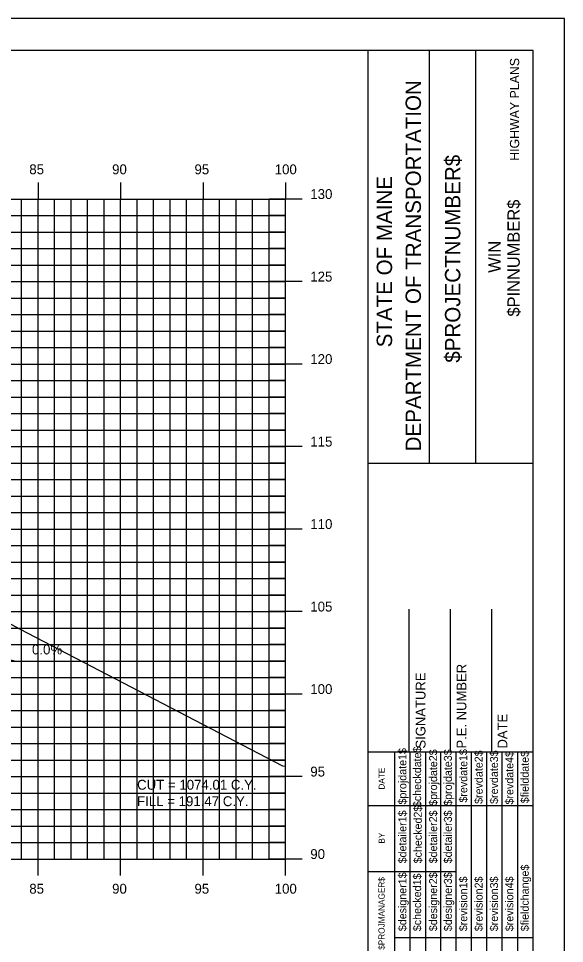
# Model space of a CAD drawing. Extents: x 850598 to 870284, y 366541 to 366651.
# Drawn here: x 852952.3 to 852985.4, y 366595.1 to 366651.2 of the extents above; entities that cross this region are included whole.
import ezdxf

# ---------------------------------------------------------------- set-up
doc = ezdxf.new("R2010")
doc.units = 0
for name, color, linetype in [('ANNOTATION', 7, 'Continuous'), ('BORDER', 7, 'Continuous'), ('D_Roadway_Centerline', 7, 'Continuous'), ('D_Text_Standard', 7, 'Continuous'), ('H_V ANNOTATION', 7, 'Continuous'), ('HIGHWAY_TITLE', 7, 'Continuous'), ('MAJOR', 7, 'Continuous'), ('MINOR', 7, 'Continuous'), ('PLOT BOUNDARY', 7, 'Continuous'), ('S_Roadway_Centerline', 7, 'Continuous')]:
    doc.layers.add(name, color=color, linetype=linetype)

msp = doc.modelspace()

# ---------------------------------------------------------------- linework, layer by layer
at = {"layer": 'BORDER'}
for p, q in [((852983.463, 366649.225), (852823.463, 366649.225)), ((852973.463, 366544.225), (852973.463, 366649.225)), ((852977.191, 366624.222), (852977.191, 366649.222)), ((852979.986, 366624.222), (852979.986, 366649.222)), ((852983.463, 366544.225), (852983.463, 366649.225)), ((852973.463, 366624.219), (852983.463, 366624.219)), ((852975.963, 366606.728), (852975.963, 366615.376)), ((852978.463, 366606.728), (852978.463, 366615.376)), ((852980.963, 366606.728), (852980.963, 366615.376)), ((852973.463, 366606.728), (852983.463, 366606.728))]:
    msp.add_line(p, q, dxfattribs=at)
for points in [[(852975.077, 366603.478), (852975.077, 366606.728)], [(852976.01, 366589.231), (852976.01, 366606.728)], [(852976.942, 366606.728), (852976.942, 366589.231)], [(852977.873, 366589.231), (852977.873, 366606.728)], [(852978.805, 366589.231), (852978.805, 366606.728)], [(852979.737, 366589.231), (852979.737, 366606.728)], [(852980.668, 366589.231), (852980.668, 366606.728)], [(852981.6, 366589.231), (852981.6, 366606.728)], [(852982.532, 366589.231), (852982.532, 366606.728)], [(852975.078, 366589.231), (852975.078, 366606.022)], [(852973.463, 366603.478), (852983.463, 366603.478)], [(852973.463, 366599.478), (852975.078, 366599.478)], [(852975.077, 366599.478), (852978.804, 366599.478)], [(852975.077, 366595.478), (852983.463, 366595.478)]]:
    msp.add_lwpolyline(points, dxfattribs=at)
at = {"layer": 'D_Roadway_Centerline'}
msp.add_lwpolyline([(852836.866, 366625.444), (852843.462, 366627.643), (852847.264, 366628.91), (852853.462, 366630.976), (852857.462, 366631.216), (852868.462, 366631.546), (852879.462, 366631.216), (852883.462, 366630.976), (852885.462, 366630.856), (852891.462, 366628.856), (852930.216, 366618.225), (852942.226, 366614.931), (852952.088, 366612.225), (852956.088, 366612.225)], dxfattribs=at)
at = {"layer": 'MAJOR'}
for p, q in [((852953.462, 366641.227), (852953.462, 366640.225)), ((852953.462, 366641.227), (852953.462, 366640.225)), ((852958.462, 366641.227), (852958.462, 366640.225)), ((852958.462, 366641.227), (852958.462, 366640.225)), ((852963.462, 366641.227), (852963.462, 366640.225)), ((852963.462, 366641.227), (852963.462, 366640.225)), ((852968.462, 366641.227), (852968.462, 366640.225)), ((852968.462, 366641.227), (852968.462, 366640.225)), ((852828.462, 366640.225), (852968.462, 366640.225)), ((852828.462, 366640.225), (852968.462, 366640.225)), ((852828.462, 366640.225), (852968.462, 366640.225)), ((852828.462, 366640.225), (852968.462, 366640.225)), ((852953.462, 366600.225), (852953.462, 366640.225)), ((852953.462, 366600.225), (852953.462, 366640.225)), ((852958.462, 366600.225), (852958.462, 366640.225)), ((852958.462, 366600.225), (852958.462, 366640.225)), ((852963.462, 366600.225), (852963.462, 366640.225)), ((852963.462, 366600.225), (852963.462, 366640.225)), ((852969.464, 366640.225), (852967.46, 366640.225)), ((852969.464, 366640.225), (852967.46, 366640.225)), ((852968.462, 366600.225), (852968.462, 366640.225)), ((852968.462, 366600.225), (852968.462, 366640.225)), ((852968.462, 366600.225), (852968.462, 366640.225)), ((852968.462, 366600.225), (852968.462, 366640.225)), ((852828.462, 366635.225), (852968.462, 366635.225)), ((852828.462, 366635.225), (852968.462, 366635.225)), ((852969.464, 366635.225), (852967.46, 366635.225)), ((852969.464, 366635.225), (852967.46, 366635.225)), ((852828.462, 366630.225), (852968.462, 366630.225)), ((852828.462, 366630.225), (852968.462, 366630.225)), ((852969.464, 366630.225), (852967.46, 366630.225)), ((852969.464, 366630.225), (852967.46, 366630.225)), ((852828.462, 366625.225), (852968.462, 366625.225)), ((852828.462, 366625.225), (852968.462, 366625.225)), ((852969.464, 366625.225), (852967.46, 366625.225)), ((852969.464, 366625.225), (852967.46, 366625.225)), ((852828.462, 366620.225), (852968.462, 366620.225)), ((852828.462, 366620.225), (852968.462, 366620.225)), ((852969.464, 366620.225), (852967.46, 366620.225)), ((852969.464, 366620.225), (852967.46, 366620.225)), ((852828.462, 366615.225), (852968.462, 366615.225)), ((852828.462, 366615.225), (852968.462, 366615.225)), ((852969.464, 366615.225), (852967.46, 366615.225)), ((852969.464, 366615.225), (852967.46, 366615.225)), ((852828.462, 366610.225), (852968.462, 366610.225)), ((852828.462, 366610.225), (852968.462, 366610.225)), ((852969.464, 366610.225), (852967.46, 366610.225)), ((852969.464, 366610.225), (852967.46, 366610.225)), ((852828.462, 366605.225), (852968.462, 366605.225)), ((852828.462, 366605.225), (852968.462, 366605.225)), ((852969.464, 366605.225), (852967.46, 366605.225)), ((852969.464, 366605.225), (852967.46, 366605.225)), ((852828.462, 366600.225), (852968.462, 366600.225)), ((852828.462, 366600.225), (852968.462, 366600.225)), ((852828.462, 366600.225), (852968.462, 366600.225)), ((852828.462, 366600.225), (852968.462, 366600.225)), ((852953.462, 366599.223), (852953.462, 366600.225)), ((852953.462, 366599.223), (852953.462, 366600.225)), ((852958.462, 366599.223), (852958.462, 366600.225)), ((852958.462, 366599.223), (852958.462, 366600.225)), ((852963.462, 366599.223), (852963.462, 366600.225)), ((852963.462, 366599.223), (852963.462, 366600.225)), ((852969.464, 366600.225), (852967.46, 366600.225)), ((852969.464, 366600.225), (852967.46, 366600.225)), ((852968.462, 366599.223), (852968.462, 366600.225)), ((852968.462, 366599.223), (852968.462, 366600.225))]:
    msp.add_line(p, q, dxfattribs=at)
at = {"layer": 'MINOR'}
for p, q in [((852952.462, 366600.225), (852952.462, 366640.225)), ((852952.462, 366600.225), (852952.462, 366640.225)), ((852954.462, 366600.225), (852954.462, 366640.225)), ((852954.462, 366600.225), (852954.462, 366640.225)), ((852955.462, 366600.225), (852955.462, 366640.225)), ((852955.462, 366600.225), (852955.462, 366640.225)), ((852956.462, 366600.225), (852956.462, 366640.225)), ((852956.462, 366600.225), (852956.462, 366640.225)), ((852957.462, 366600.225), (852957.462, 366640.225)), ((852957.462, 366600.225), (852957.462, 366640.225)), ((852959.462, 366600.225), (852959.462, 366640.225)), ((852959.462, 366600.225), (852959.462, 366640.225)), ((852960.462, 366600.225), (852960.462, 366640.225)), ((852960.462, 366600.225), (852960.462, 366640.225)), ((852961.462, 366600.225), (852961.462, 366640.225)), ((852961.462, 366600.225), (852961.462, 366640.225)), ((852962.462, 366600.225), (852962.462, 366640.225)), ((852962.462, 366600.225), (852962.462, 366640.225)), ((852964.462, 366600.225), (852964.462, 366640.225)), ((852964.462, 366600.225), (852964.462, 366640.225)), ((852965.462, 366600.225), (852965.462, 366640.225)), ((852965.462, 366600.225), (852965.462, 366640.225)), ((852966.462, 366600.225), (852966.462, 366640.225)), ((852966.462, 366600.225), (852966.462, 366640.225)), ((852967.462, 366600.225), (852967.462, 366640.225)), ((852967.462, 366600.225), (852967.462, 366640.225)), ((852828.462, 366639.225), (852968.462, 366639.225)), ((852828.462, 366639.225), (852968.462, 366639.225)), ((852968.462, 366639.225), (852967.46, 366639.225)), ((852968.462, 366639.225), (852967.46, 366639.225)), ((852828.462, 366638.225), (852968.462, 366638.225)), ((852828.462, 366638.225), (852968.462, 366638.225)), ((852968.462, 366638.225), (852967.46, 366638.225)), ((852968.462, 366638.225), (852967.46, 366638.225)), ((852828.462, 366637.225), (852968.462, 366637.225)), ((852828.462, 366637.225), (852968.462, 366637.225)), ((852968.462, 366637.225), (852967.46, 366637.225)), ((852968.462, 366637.225), (852967.46, 366637.225)), ((852828.462, 366636.225), (852968.462, 366636.225)), ((852828.462, 366636.225), (852968.462, 366636.225)), ((852968.462, 366636.225), (852967.46, 366636.225)), ((852968.462, 366636.225), (852967.46, 366636.225)), ((852828.462, 366634.225), (852968.462, 366634.225)), ((852828.462, 366634.225), (852968.462, 366634.225)), ((852968.462, 366634.225), (852967.46, 366634.225)), ((852968.462, 366634.225), (852967.46, 366634.225)), ((852828.462, 366633.225), (852968.462, 366633.225)), ((852828.462, 366633.225), (852968.462, 366633.225)), ((852968.462, 366633.225), (852967.46, 366633.225)), ((852968.462, 366633.225), (852967.46, 366633.225)), ((852828.462, 366632.225), (852968.462, 366632.225)), ((852828.462, 366632.225), (852968.462, 366632.225)), ((852968.462, 366632.225), (852967.46, 366632.225)), ((852968.462, 366632.225), (852967.46, 366632.225)), ((852828.462, 366631.225), (852968.462, 366631.225)), ((852828.462, 366631.225), (852968.462, 366631.225)), ((852968.462, 366631.225), (852967.46, 366631.225)), ((852968.462, 366631.225), (852967.46, 366631.225)), ((852828.462, 366629.225), (852968.462, 366629.225)), ((852828.462, 366629.225), (852968.462, 366629.225)), ((852968.462, 366629.225), (852967.46, 366629.225)), ((852968.462, 366629.225), (852967.46, 366629.225)), ((852828.462, 366628.225), (852968.462, 366628.225)), ((852828.462, 366628.225), (852968.462, 366628.225)), ((852968.462, 366628.225), (852967.46, 366628.225)), ((852968.462, 366628.225), (852967.46, 366628.225)), ((852828.462, 366627.225), (852968.462, 366627.225)), ((852828.462, 366627.225), (852968.462, 366627.225)), ((852968.462, 366627.225), (852967.46, 366627.225)), ((852968.462, 366627.225), (852967.46, 366627.225)), ((852828.462, 366626.225), (852968.462, 366626.225)), ((852828.462, 366626.225), (852968.462, 366626.225)), ((852968.462, 366626.225), (852967.46, 366626.225)), ((852968.462, 366626.225), (852967.46, 366626.225)), ((852828.462, 366624.225), (852968.462, 366624.225)), ((852828.462, 366624.225), (852968.462, 366624.225)), ((852968.462, 366624.225), (852967.46, 366624.225)), ((852968.462, 366624.225), (852967.46, 366624.225)), ((852828.462, 366623.225), (852968.462, 366623.225)), ((852828.462, 366623.225), (852968.462, 366623.225)), ((852968.462, 366623.225), (852967.46, 366623.225)), ((852968.462, 366623.225), (852967.46, 366623.225)), ((852828.462, 366622.225), (852968.462, 366622.225)), ((852828.462, 366622.225), (852968.462, 366622.225)), ((852968.462, 366622.225), (852967.46, 366622.225)), ((852968.462, 366622.225), (852967.46, 366622.225)), ((852828.462, 366621.225), (852968.462, 366621.225)), ((852828.462, 366621.225), (852968.462, 366621.225)), ((852968.462, 366621.225), (852967.46, 366621.225)), ((852968.462, 366621.225), (852967.46, 366621.225)), ((852828.462, 366619.225), (852968.462, 366619.225)), ((852828.462, 366619.225), (852968.462, 366619.225)), ((852968.462, 366619.225), (852967.46, 366619.225)), ((852968.462, 366619.225), (852967.46, 366619.225)), ((852828.462, 366618.225), (852968.462, 366618.225)), ((852828.462, 366618.225), (852968.462, 366618.225)), ((852968.462, 366618.225), (852967.46, 366618.225)), ((852968.462, 366618.225), (852967.46, 366618.225)), ((852828.462, 366617.225), (852968.462, 366617.225)), ((852828.462, 366617.225), (852968.462, 366617.225)), ((852968.462, 366617.225), (852967.46, 366617.225)), ((852968.462, 366617.225), (852967.46, 366617.225)), ((852828.462, 366616.225), (852968.462, 366616.225)), ((852828.462, 366616.225), (852968.462, 366616.225)), ((852968.462, 366616.225), (852967.46, 366616.225)), ((852968.462, 366616.225), (852967.46, 366616.225)), ((852828.462, 366614.225), (852968.462, 366614.225)), ((852828.462, 366614.225), (852968.462, 366614.225)), ((852968.462, 366614.225), (852967.46, 366614.225)), ((852968.462, 366614.225), (852967.46, 366614.225)), ((852828.462, 366613.225), (852968.462, 366613.225)), ((852828.462, 366613.225), (852968.462, 366613.225)), ((852968.462, 366613.225), (852967.46, 366613.225)), ((852968.462, 366613.225), (852967.46, 366613.225)), ((852828.462, 366612.225), (852968.462, 366612.225)), ((852828.462, 366612.225), (852968.462, 366612.225)), ((852968.462, 366612.225), (852967.46, 366612.225)), ((852968.462, 366612.225), (852967.46, 366612.225)), ((852828.462, 366611.225), (852968.462, 366611.225)), ((852828.462, 366611.225), (852968.462, 366611.225)), ((852968.462, 366611.225), (852967.46, 366611.225)), ((852968.462, 366611.225), (852967.46, 366611.225)), ((852828.462, 366609.225), (852968.462, 366609.225)), ((852828.462, 366609.225), (852968.462, 366609.225)), ((852968.462, 366609.225), (852967.46, 366609.225)), ((852968.462, 366609.225), (852967.46, 366609.225)), ((852828.462, 366608.225), (852968.462, 366608.225)), ((852828.462, 366608.225), (852968.462, 366608.225)), ((852968.462, 366608.225), (852967.46, 366608.225)), ((852968.462, 366608.225), (852967.46, 366608.225)), ((852828.462, 366607.225), (852968.462, 366607.225)), ((852828.462, 366607.225), (852968.462, 366607.225)), ((852968.462, 366607.225), (852967.46, 366607.225)), ((852968.462, 366607.225), (852967.46, 366607.225)), ((852828.462, 366606.225), (852968.462, 366606.225)), ((852828.462, 366606.225), (852968.462, 366606.225)), ((852968.462, 366606.225), (852967.46, 366606.225)), ((852968.462, 366606.225), (852967.46, 366606.225)), ((852828.462, 366604.225), (852968.462, 366604.225)), ((852828.462, 366604.225), (852968.462, 366604.225)), ((852968.462, 366604.225), (852967.46, 366604.225)), ((852968.462, 366604.225), (852967.46, 366604.225)), ((852828.462, 366603.225), (852968.462, 366603.225)), ((852828.462, 366603.225), (852968.462, 366603.225)), ((852968.462, 366603.225), (852967.46, 366603.225)), ((852968.462, 366603.225), (852967.46, 366603.225)), ((852828.462, 366602.225), (852968.462, 366602.225)), ((852828.462, 366602.225), (852968.462, 366602.225)), ((852968.462, 366602.225), (852967.46, 366602.225)), ((852968.462, 366602.225), (852967.46, 366602.225)), ((852828.462, 366601.225), (852968.462, 366601.225)), ((852828.462, 366601.225), (852968.462, 366601.225)), ((852968.462, 366601.225), (852967.46, 366601.225)), ((852968.462, 366601.225), (852967.46, 366601.225))]:
    msp.add_line(p, q, dxfattribs=at)
at = {"layer": 'PLOT BOUNDARY'}
msp.add_lwpolyline([(852815.369, 366541.166), (852985.369, 366541.166), (852985.369, 366651.166), (852815.369, 366651.166)], close=True, dxfattribs=at)
at = {"layer": 'S_Roadway_Centerline'}
msp.add_lwpolyline([(852828.462, 366625.667), (852838.893, 366625.391), (852839.618, 366625.256), (852857.892, 366626.509), (852872.009, 366627.221), (852890.436, 366629.092), (852892.183, 366629.311), (852892.466, 366629.345), (852898.047, 366630.229), (852898.581, 366630.02), (852911.931, 366630.785), (852913.515, 366630.895), (852915.257, 366630.911), (852929.296, 366631.052), (852934.385, 366628.985), (852935.121, 366628.765), (852939.716, 366624.309), (852948.133, 366616.435), (852952.345, 366614.175), (852968.285, 366605.874), (852968.462, 366605.855)], dxfattribs=at)

# ---------------------------------------------------------------- texts
at = {"layer": 'ANNOTATION'}
msp.add_text('0.0%', height=0.6, dxfattribs=at).set_placement((852953.093, 366612.625))
at = {"layer": 'BORDER'}
for s, height, p in [('DEPARTMENT OF TRANSPORTATION', 0.93176, (852976.669, 366624.931)), ('$PROJECTNUMBER$', 0.93176, (852979.055, 366630.304)), ('STATE OF MAINE', 0.93176, (852974.918, 366631.237)), ('$PINNUMBER$', 0.74527, (852982.658, 366633.1)), ('WIN', 0.7453, (852981.499, 366635.755)), ('SIGNATURE', 0.5906, (852976.943, 366606.92)), ('P.E. NUMBER', 0.59055, (852979.423, 366606.92)), ('DATE', 0.5906, (852981.904, 366606.92)), ('$checkdate$', 0.48455, (852976.68, 366603.371)), ('$projdate1$', 0.48455, (852975.785, 366603.529)), ('$projdate2$', 0.48455, (852977.649, 366603.45)), ('$projdate3$', 0.48455, (852978.543, 366603.45)), ('$revdate1$', 0.4845, (852979.475, 366603.647)), ('$revdate2$', 0.4845, (852980.407, 366603.568)), ('$revdate3$', 0.4845, (852981.338, 366603.568)), ('$revdate4$', 0.4845, (852982.27, 366603.529)), ('$fielddate$', 0.48455, (852983.202, 366603.607)), ('DATE', 0.3714, (852974.467, 366604.434)), ('$detailer1$', 0.48455, (852975.785, 366599.963)), ('$checked2$', 0.4845, (852976.717, 366599.963)), ('$detailer2$', 0.48455, (852977.649, 366599.963)), ('$detailer3$', 0.48455, (852978.543, 366599.963)), ('BY', 0.3714, (852974.467, 366601.163)), ('$fieldchange$', 0.48455, (852983.202, 366595.851)), ('$designer1$', 0.48455, (852975.785, 366595.851)), ('$checked1$', 0.4845, (852976.68, 366595.851)), ('$designer2$', 0.48455, (852977.649, 366595.851)), ('$designer3$', 0.48455, (852978.543, 366595.851)), ('$revision1$', 0.48455, (852979.475, 366595.851)), ('$revision2$', 0.48455, (852980.407, 366595.851)), ('$revision3$', 0.48455, (852981.338, 366595.851)), ('$revision4$', 0.48455, (852982.27, 366595.851)), ('$PROJMANAGER$', 0.37275, (852974.467, 366594.723))]:
    msp.add_text(s, height=height, rotation=90, dxfattribs=at).set_placement(p)
at = {"layer": 'D_Text_Standard'}
for s, p in [('CUT = 1074.01 C.Y.', (852959.462, 366604.425)), ('FILL = 191.47 C.Y.', (852959.462, 366603.429))]:
    msp.add_text(s, height=0.6, dxfattribs=at).set_placement(p)
at = {"layer": 'H_V ANNOTATION'}
for s, p in [('85', (852952.93, 366641.725)), ('90', (852957.949, 366641.725)), ('95', (852962.941, 366641.725)), ('100', (852967.804, 366641.725)), ('130', (852969.962, 366640.225)), ('125', (852969.962, 366635.225)), ('120', (852969.962, 366630.225)), ('115', (852969.962, 366625.225)), ('110', (852969.962, 366620.225)), ('105', (852969.962, 366615.225)), ('100', (852969.962, 366610.225)), ('95', (852969.962, 366605.225)), ('90', (852969.962, 366600.225)), ('85', (852952.93, 366598.125)), ('90', (852957.949, 366598.125)), ('95', (852962.941, 366598.125)), ('100', (852967.804, 366598.125))]:
    msp.add_text(s, height=0.6, dxfattribs=at).set_placement(p)
at = {"layer": 'HIGHWAY_TITLE'}
msp.add_text('HIGHWAY PLANS', height=0.55901, rotation=90, dxfattribs=at).set_placement((852982.621, 366642.541))

doc.saveas('drawing.dxf')
